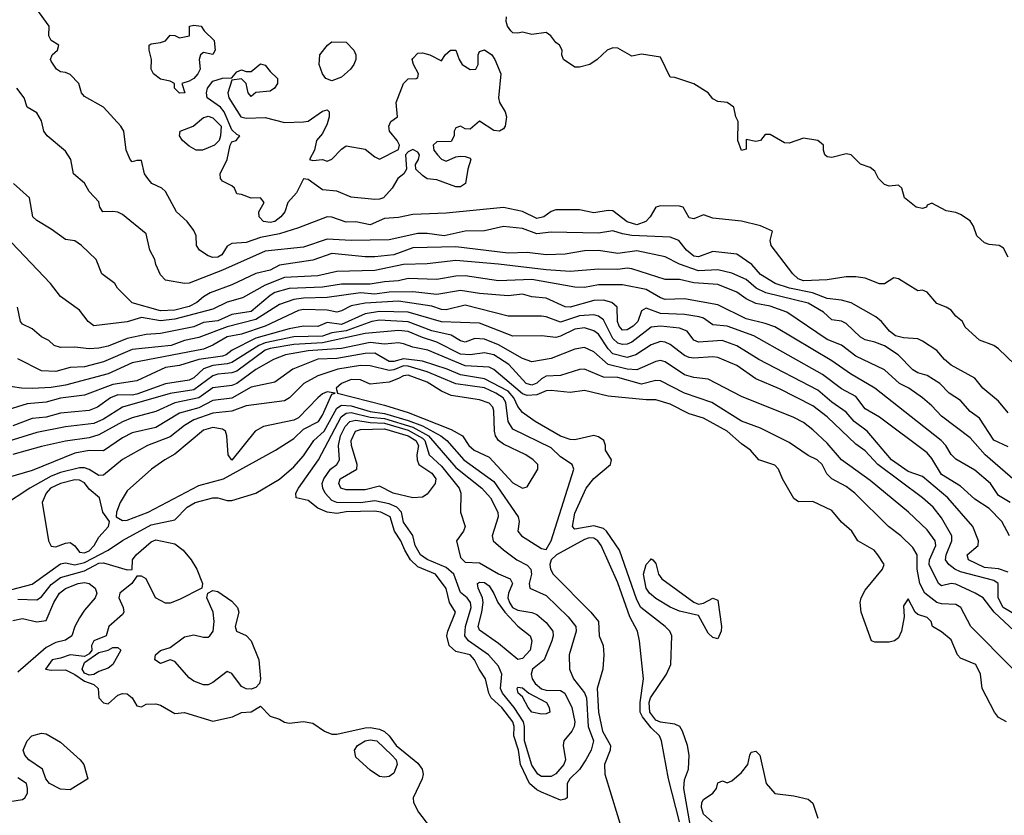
# Model space of a CAD drawing. Header units: metres. Extents: x -46681 to -43747, y -240911 to -237677.
# Tile 831 of 1056: x -45066 to -44963, y -238803 to -238720. Entities that reach past the tile are written whole.
import ezdxf

# ---------------------------------------------------------------- set-up
doc = ezdxf.new("R2010")
doc.units = ezdxf.units.M
doc.layers.add('CONTOUR_INDEX', color=1, linetype='Continuous')
doc.layers.add('CONTOUR_INTER', color=3, linetype='Continuous')

msp = doc.modelspace()

# ---------------------------------------------------------------- linework, layer by layer
at = {"layer": 'CONTOUR_INDEX'}
for points, elevation in [([(-44961.4, -238756.02), (-44963.1, -238754.4), (-44963.6, -238754.02), (-44965.1, -238753.46), (-44966.6, -238752.1), (-44966.88, -238751.52), (-44967.6, -238750.96), (-44968.1, -238750.34), (-44968.6, -238750.01), (-44969.6, -238749.64), (-44970.6, -238748.45), (-44971.1, -238748.24), (-44971.6, -238748.28), (-44973.6, -238747.04), (-44974.1, -238746.94), (-44975.1, -238747.56), (-44975.6, -238747.56), (-44977.1, -238746.98), (-44978.1, -238746.84), (-44979.1, -238746.83), (-44981.1, -238747.13), (-44983.6, -238747.24), (-44984.14, -238747.02), (-44984.7, -238746.52), (-44987, -238743.52), (-44987.09, -238743.02), (-44986.86, -238742.02), (-44988.1, -238741.48), (-44990.1, -238740.97), (-44993.1, -238740.65), (-44994.1, -238740.3), (-44995.1, -238740.75), (-44995.6, -238740.64), (-44996.23, -238739.52), (-44996.6, -238739.4), (-44998.6, -238739.39), (-44999.1, -238739.5), (-44999.68, -238740.52), (-45000.14, -238741.02), (-45001.1, -238741.35), (-45002.1, -238741.05), (-45003.6, -238739.9), (-45004.1, -238739.86), (-45005.6, -238740.09), (-45007.1, -238739.78), (-45009.6, -238739.8), (-45010.1, -238739.97), (-45010.85, -238740.52), (-45011.6, -238740.71), (-45013.1, -238739.97), (-45015.1, -238739.54), (-45021.1, -238740.13), (-45024.6, -238740.28), (-45026.1, -238740.59), (-45027.6, -238740.69), (-45029.1, -238741.35), (-45030.6, -238741.05), (-45031.6, -238741.08), (-45033.1, -238740.56), (-45033.6, -238740.52), (-45036.6, -238741.69), (-45038.6, -238742.32), (-45040.6, -238742.69), (-45042.1, -238743.23), (-45043.6, -238743.32), (-45044.1, -238743.62), (-45044.68, -238744.52), (-45045.1, -238744.76), (-45045.6, -238744.79), (-45046.1, -238744.62), (-45047.01, -238744.02), (-45047.32, -238743.52), (-45047.38, -238742.52), (-45047.6, -238741.95), (-45048.31, -238741.02), (-45049.43, -238740.02), (-45050.6, -238737.86), (-45050.96, -238737.52), (-45052.02, -238737.02), (-45052.44, -238736.52), (-45052.78, -238736.02), (-45053.1, -238734.63), (-45053.6, -238734.6), (-45054.1, -238734.75), (-45054.3, -238734.52), (-45054.73, -238733.52), (-45054.97, -238731.52), (-45055.29, -238731.02), (-45057.08, -238729.02), (-45059.1, -238727.88), (-45059.41, -238727.52), (-45059.68, -238726.52), (-45060.6, -238725.6), (-45061.1, -238725.36), (-45061.6, -238725.31), (-45062.04, -238725.02), (-45062.6, -238724.17), (-45062.66, -238724.02), (-45062.5, -238723.52), (-45061.91, -238723.02), (-45061.78, -238722.52), (-45062.6, -238722.02), (-45062.83, -238721.52), (-45062.79, -238720.52), (-45064.1, -238718.74)], 70), ([(-44961.96, -238774.02), (-44962.77, -238772.52), (-44964.1, -238771.16), (-44965.6, -238770.15), (-44967.1, -238768.79), (-44969.1, -238767.59), (-44970.1, -238765.89), (-44970.6, -238765.29), (-44975.6, -238761.55), (-44977.1, -238760.68), (-44978.1, -238759.4), (-44979.6, -238758.57), (-44981.6, -238757.09), (-44988.81, -238753.02), (-44991.6, -238751.99), (-44993.1, -238751.87), (-44994.1, -238751.17), (-44994.55, -238751.02), (-44996.1, -238750.78), (-44998.6, -238750.67), (-45000.1, -238750.1), (-45000.6, -238750.4), (-45000.98, -238751.52), (-45001.46, -238752.02), (-45002.1, -238752.4), (-45002.6, -238752.43), (-45002.96, -238752.02), (-45003.13, -238751.52), (-45003.17, -238750.02), (-45003.73, -238749.52), (-45004.6, -238749.27), (-45005.6, -238749.31), (-45008.1, -238750.01), (-45008.6, -238749.98), (-45010.6, -238749.07), (-45012.1, -238748.93), (-45013.1, -238748.65), (-45014.6, -238748.83), (-45017.6, -238748.58), (-45019.6, -238748.25), (-45022.1, -238748.67), (-45024.6, -238748.39), (-45027.1, -238748.42), (-45028.6, -238748.63), (-45030.1, -238748.52), (-45033.6, -238749.01), (-45036.1, -238749.06), (-45037.1, -238749.22), (-45038.6, -238749.74), (-45041.1, -238751.29), (-45044.1, -238752.08), (-45047.1, -238753.2), (-45048.6, -238753.51), (-45049.98, -238754.02), (-45054.1, -238754.46), (-45057.1, -238755.74), (-45059.1, -238756.27), (-45060.6, -238756.35), (-45062.1, -238756.76), (-45063.6, -238756.68), (-45066.1, -238755.43)], 65), ([(-44962.27, -238793.52), (-44963.1, -238793.07), (-44963.53, -238792.52), (-44964.83, -238790.02), (-44965.01, -238788.52), (-44965.51, -238787.52), (-44967.1, -238786.84), (-44967.42, -238786.52), (-44968.1, -238784.92), (-44969.1, -238784.09), (-44970.05, -238783.52), (-44970.2, -238783.02), (-44970.6, -238782.57), (-44971.6, -238782.26), (-44971.85, -238782.02), (-44972.6, -238780.62), (-44973.1, -238781.35), (-44973.01, -238782.52), (-44973.3, -238784.02), (-44973.6, -238784.71), (-44974.03, -238785.02), (-44974.6, -238785.17), (-44976.1, -238785.18), (-44976.44, -238785.02), (-44977.54, -238782.02), (-44977.64, -238781.02), (-44977.55, -238780.52), (-44977.1, -238779.7), (-44975.29, -238777.52), (-44975.13, -238777.02), (-44975.8, -238776.02), (-44976.16, -238775.52), (-44977.89, -238774.52), (-44978.51, -238773.52), (-44979.6, -238772.57), (-44980.6, -238771.34), (-44982.6, -238770.4), (-44984.1, -238770.45), (-44984.6, -238770.11), (-44985.78, -238768.02), (-44986.2, -238767.02), (-44986.6, -238766.6), (-44988.29, -238766.02), (-44989.15, -238765.02), (-44990.1, -238764.37), (-44991.6, -238763.01), (-44994.1, -238761.65), (-44995.6, -238761.2), (-44997.6, -238760.2), (-44999.1, -238759.73), (-45000.1, -238759.74), (-45004.1, -238759.36), (-45006.6, -238758.76), (-45008.1, -238758.96), (-45010.1, -238758.74), (-45010.6, -238758.8), (-45011.6, -238759.2), (-45012.6, -238759.29), (-45013.1, -238759.09), (-45016.1, -238756.54), (-45016.6, -238756.29), (-45019.1, -238756.18), (-45023.02, -238754.52), (-45024.6, -238754.22), (-45025.6, -238753.85), (-45026.1, -238753.76), (-45027.6, -238753.88), (-45029.1, -238753.73), (-45032.1, -238754.34), (-45035.6, -238754.58), (-45037.97, -238755.02), (-45039.24, -238755.52), (-45041.1, -238756.56), (-45043.1, -238758.02), (-45043.6, -238758.22), (-45045.6, -238758.49), (-45047.1, -238759.53), (-45049.6, -238760.05), (-45051.6, -238760.95), (-45054.1, -238761.62), (-45055.1, -238762.04), (-45057.6, -238763.41), (-45058.6, -238763.71), (-45061.1, -238764.07), (-45063.6, -238764.63), (-45066.6, -238765.49)], 60), ([(-45031.21, -238762.02), (-45030.6, -238761.87), (-45029.1, -238762.12), (-45027.6, -238762.19), (-45025.1, -238762.91), (-45023.6, -238763.75), (-45023.34, -238764.02), (-45022.88, -238765.52), (-45021.6, -238766.69), (-45019.75, -238769.02), (-45019.58, -238769.52), (-45019.6, -238771.52), (-45019.13, -238773.02), (-45019.28, -238773.52), (-45020.04, -238774.52), (-45019.6, -238776.27), (-45019.1, -238776.79), (-45017.6, -238776.84), (-45015.6, -238778.01), (-45014.39, -238778.52), (-45014.15, -238779.02), (-45014.58, -238780.02), (-45014.62, -238780.52), (-45014.47, -238781.02), (-45014.13, -238781.52), (-45013.6, -238781.8), (-45012.1, -238782.05), (-45011.6, -238782.26), (-45010.6, -238783.12), (-45009.92, -238784.02), (-45009.88, -238784.52), (-45010.01, -238785.02), (-45010.83, -238787.02), (-45012.03, -238788.02), (-45012.2, -238788.52), (-45012.08, -238789.02), (-45011.76, -238789.52), (-45011.1, -238790.06), (-45010.6, -238790.22), (-45009.1, -238790.23), (-45008.65, -238790.52), (-45007.91, -238792.02), (-45007.61, -238793.52), (-45007.67, -238794.02), (-45007.91, -238794.52), (-45008.74, -238795.52), (-45008.83, -238796.02), (-45008.59, -238797.52), (-45008.75, -238798.02), (-45009.6, -238798.99), (-45010.1, -238799.29), (-45011.1, -238799.26), (-45011.49, -238799.02), (-45012.1, -238798.08), (-45012.89, -238795.52), (-45012.88, -238794.02), (-45013, -238793.52), (-45013.98, -238792.02), (-45015.21, -238790.52), (-45015.4, -238790.02), (-45015.26, -238788.52), (-45015.6, -238787.69), (-45016.65, -238786.52), (-45018.77, -238785.02), (-45019.16, -238784.52), (-45019.08, -238783.52), (-45018.5, -238781.52), (-45018.56, -238781.02), (-45018.9, -238780.52), (-45019.6, -238779.97), (-45020.3, -238778.02), (-45021.1, -238777.32), (-45023.1, -238776.5), (-45023.79, -238776.02), (-45024.35, -238775.02), (-45024.6, -238773.97), (-45025.6, -238772.58), (-45025.81, -238771.52), (-45026.28, -238771.02), (-45027.1, -238770.66), (-45028.6, -238770.35), (-45030.1, -238770.56), (-45032.6, -238770.53), (-45033.1, -238770.3), (-45033.8, -238769.52), (-45034.07, -238769.02), (-45034.14, -238768.52), (-45033.97, -238768.02), (-45033.27, -238767.02), (-45032.59, -238766.52), (-45032.31, -238766.02), (-45032.4, -238764.52), (-45032.21, -238763.52), (-45031.7, -238762.52), (-45031.21, -238762.02)], 60), ([(-44999.67, -238776.52), (-44999.6, -238776.42), (-44999.42, -238776.52), (-44999.1, -238776.93), (-44998.81, -238778.02), (-44998.45, -238778.52), (-44995.1, -238780.96), (-44994.6, -238781.19), (-44994.1, -238781.07), (-44993.1, -238780.55), (-44992.6, -238780.75), (-44992.21, -238783.52), (-44992.25, -238784.02), (-44992.6, -238784.83), (-44993.1, -238784.68), (-44993.6, -238784.23), (-44994.6, -238782.36), (-44996.6, -238781.91), (-44997.6, -238781.51), (-44999.1, -238780.58), (-44999.75, -238780.02), (-45000.1, -238779.5), (-45000.38, -238778.02), (-45000.11, -238777.02), (-44999.67, -238776.52)], 60), ([(-45066.6, -238782.91), (-45065.6, -238782.69), (-45064.1, -238783.05), (-45063.1, -238782.9), (-45062.3, -238781.02), (-45061.73, -238780.02), (-45061.1, -238779.54), (-45059.76, -238779.02)], 60), ([(-45059.76, -238779.02), (-45059.1, -238778.91), (-45058.6, -238779.03), (-45057.98, -238779.52), (-45057.79, -238780.02), (-45057.98, -238780.52), (-45059.1, -238781.83), (-45059.6, -238782.61), (-45060.09, -238783.52), (-45060.42, -238784.52), (-45061.1, -238784.97), (-45062.1, -238785.21), (-45063.1, -238785.75), (-45066.1, -238788.33)], 60), ([(-45064.62, -238795.02), (-45063.6, -238794.72), (-45063.1, -238794.81), (-45061.6, -238795.67), (-45059.55, -238797.52), (-45059.17, -238798.02), (-45058.74, -238799.52), (-45060.6, -238800.66), (-45061.6, -238800.6), (-45062.77, -238800.02), (-45063.16, -238799.52), (-45063.51, -238798.52), (-45064.93, -238797.52), (-45065.34, -238797.02), (-45065.54, -238796.52), (-45065.12, -238795.52), (-45064.62, -238795.02)], 60), ([(-45029.6, -238795.52), (-45029.1, -238795.41), (-45028.38, -238795.52), (-45026.8, -238797.02), (-45026.37, -238797.52), (-45026.27, -238798.02), (-45026.6, -238798.91), (-45027.1, -238799.26), (-45027.6, -238799.34), (-45028.1, -238799.26), (-45029.1, -238798.62), (-45030.6, -238797.25), (-45030.74, -238796.52), (-45030.42, -238796.02), (-45029.6, -238795.52)], 60), ([(-44993.19, -238804.02), (-44994.1, -238803.24), (-44994.3, -238802.52), (-44994.27, -238802.02), (-44994.1, -238801.68), (-44993.12, -238801.02), (-44992.73, -238800.52), (-44992.6, -238799.93), (-44992.1, -238799.72), (-44991.6, -238799.95), (-44991.1, -238799.72), (-44990.1, -238798.87), (-44989.44, -238798.02), (-44989.22, -238797.02)], 60), ([(-44989.22, -238797.02), (-44989.1, -238796.72), (-44988.6, -238796.62), (-44988.19, -238797.02), (-44987.52, -238800.02), (-44986.6, -238801.06), (-44984.6, -238801.31), (-44983.1, -238801.65), (-44982.6, -238802.07), (-44982.1, -238803.66)], 60)]:
    msp.add_lwpolyline(points, dxfattribs=dict(at, elevation=elevation))
at = {"layer": 'CONTOUR_INTER'}
for points, elevation in [([(-44962.1, -238744.75), (-44962.6, -238743.8), (-44963.03, -238743.52), (-44964.1, -238743.44), (-44964.6, -238743.27), (-44965.4, -238742.52), (-44965.75, -238741.52), (-44966.1, -238740.93), (-44967.1, -238740.29), (-44967.6, -238740.07), (-44968.6, -238739.89), (-44970.1, -238739.08), (-44970.6, -238739.3), (-44970.66, -238739.52), (-44971.1, -238739.65), (-44971.76, -238739.52), (-44972.97, -238738.52), (-44973.25, -238737.52), (-44973.6, -238737.21), (-44974.6, -238737.3), (-44975.1, -238737.13), (-44975.7, -238736.52), (-44976.1, -238735.72), (-44976.6, -238735.34), (-44977.6, -238734.99), (-44978.6, -238734.03), (-44979.1, -238733.9), (-44980.6, -238734.3), (-44981.1, -238734.24), (-44981.35, -238734.02), (-44981.5, -238733.52), (-44981.49, -238733.02), (-44982.1, -238732.53), (-44983.6, -238732.28), (-44985.1, -238732.8), (-44985.6, -238732.76), (-44987.1, -238731.88), (-44987.6, -238731.88), (-44988.1, -238732.5), (-44988.6, -238732.63), (-44989.6, -238732.42), (-44989.6, -238733.41), (-44990.1, -238733.56), (-44990.48, -238732.52), (-44990.44, -238730.52), (-44990.71, -238730.02), (-44990.92, -238729.02), (-44991.6, -238728.53), (-44992.6, -238728.43), (-44993.1, -238728.14), (-44993.59, -238727.52), (-44995.1, -238726.56), (-44997.1, -238725.9), (-44997.6, -238725.86), (-44998.6, -238723.76), (-45000.6, -238723.45), (-45001.6, -238723.67), (-45003.1, -238722.82), (-45003.6, -238722.78), (-45004.2, -238723.02), (-45005.26, -238724.02), (-45006.03, -238724.52), (-45007.1, -238724.83), (-45007.6, -238724.82), (-45008.8, -238724.02), (-45008.97, -238723.52), (-45008.94, -238723.02), (-45009.22, -238722.52), (-45009.6, -238722.24), (-45010.13, -238721.52), (-45010.6, -238721.19), (-45012.1, -238721.39), (-45013.1, -238721.13), (-45013.6, -238721.25), (-45014.1, -238721.2), (-45014.31, -238721.02), (-45014.67, -238720.52), (-45014.81, -238720.02), (-45014.76, -238719.52)], 71), ([(-45048.06, -238720.52), (-45047.6, -238720.4), (-45046.83, -238720.52), (-45046.53, -238721.02), (-45045.47, -238722.02), (-45045.35, -238723.02), (-45045.6, -238723.48), (-45046.6, -238723.27), (-45046.92, -238723.52), (-45047.05, -238724.02), (-45046.96, -238725.02), (-45047.18, -238725.52), (-45047.6, -238725.99), (-45048.1, -238726.3), (-45048.87, -238726.52), (-45048.54, -238727.52), (-45049.1, -238727.56), (-45049.63, -238727.02), (-45049.65, -238726.52), (-45050.1, -238726.28), (-45051.1, -238726.09), (-45051.83, -238725.52), (-45052.1, -238725.02), (-45052.07, -238724.02), (-45052.31, -238723.02), (-45052.3, -238722.52), (-45052.1, -238722.36), (-45051.1, -238722.24), (-45050.6, -238722.04), (-45050.1, -238721.46), (-45049.6, -238721.48), (-45049.1, -238721.75), (-45048.05, -238721.52), (-45048.06, -238720.52)], 71), ([(-45033.56, -238722.52), (-45033.1, -238722.16), (-45031.6, -238722.21), (-45030.81, -238723.02), (-45030.58, -238723.52), (-45030.6, -238724.02), (-45030.79, -238724.52), (-45031.17, -238725.02), (-45032.1, -238725.85), (-45033.1, -238726.24), (-45033.74, -238726.02), (-45034.08, -238725.52), (-45034.43, -238724.52), (-45034.38, -238723.52), (-45033.56, -238722.52)], 71), ([(-45020.67, -238723.02), (-45020.1, -238723.03), (-45019.76, -238724.02), (-45019.43, -238724.52), (-45018.6, -238725.07), (-45018, -238725.02), (-45017.76, -238724.52), (-45017.75, -238723.52), (-45017.6, -238723.19), (-45017.1, -238722.99), (-45016.32, -238723.52), (-45015.99, -238724.02), (-45015.37, -238725.52), (-45015.63, -238728.02), (-45015.51, -238728.52), (-45014.92, -238729.52), (-45014.77, -238730.02), (-45014.9, -238731.02), (-45015.1, -238731.3), (-45015.51, -238731.52), (-45016.1, -238731.46), (-45017.6, -238730.49), (-45018.6, -238731.34), (-45019.1, -238731.29), (-45019.6, -238731.01), (-45020.1, -238731.18), (-45020.26, -238731.52), (-45020.27, -238732.02), (-45020.6, -238732.61), (-45022.1, -238732.67), (-45022.47, -238733.02), (-45022.4, -238733.52), (-45022.03, -238734.02), (-45021.6, -238734.47), (-45021.1, -238734.67), (-45020.1, -238734.23), (-45019.6, -238734.16), (-45019.1, -238734.18), (-45018.6, -238734.36), (-45018.52, -238734.52), (-45018.83, -238735.52), (-45019.09, -238737.02), (-45019.6, -238737.38), (-45020.1, -238737.38), (-45022.1, -238736.64), (-45023.1, -238736.54), (-45023.6, -238736.2), (-45024.3, -238735.52), (-45024.32, -238735.02), (-45024.01, -238734.52), (-45023.92, -238734.02), (-45024.1, -238733.73), (-45024.6, -238733.47), (-45025.1, -238733.69), (-45025.39, -238734.02), (-45025.28, -238735.52), (-45025.57, -238736.02), (-45026.18, -238736.52), (-45026.78, -238737.52), (-45027.69, -238738.52), (-45028.1, -238738.69), (-45028.6, -238738.7), (-45031.1, -238738.46), (-45032.6, -238737.82), (-45034.1, -238737.68), (-45035.6, -238736.6), (-45036.1, -238736.55), (-45036.81, -238738.02), (-45037.72, -238739.02), (-45038.05, -238740.02), (-45038.46, -238740.52), (-45039.1, -238741), (-45039.6, -238741.12), (-45040.28, -238741.02), (-45040.74, -238740.52), (-45040.79, -238740.02), (-45040.22, -238739.02), (-45040.6, -238738.53), (-45041.6, -238738.56), (-45042.6, -238738.17), (-45043.1, -238738.11), (-45043.34, -238737.52), (-45043.6, -238737.28), (-45044.6, -238736.78), (-45044.82, -238736.52), (-45044.84, -238736.02), (-45044.11, -238734.52), (-45043.8, -238733.02), (-45043.6, -238732.66), (-45043.17, -238732.52), (-45042.78, -238732.02), (-45043.1, -238731.89), (-45043.6, -238731.41), (-45044.41, -238729.52), (-45044.79, -238729.02), (-45046.19, -238728.02), (-45046.29, -238727.52), (-45046.16, -238727.02), (-45045.6, -238726.29), (-45044.6, -238725.96), (-45043.6, -238725.95), (-45043.1, -238725.29), (-45042.6, -238725.09), (-45042.1, -238725.28), (-45041.6, -238725.28), (-45040.6, -238724.48), (-45040.1, -238724.6), (-45039.6, -238725.28), (-45038.82, -238726.02), (-45038.82, -238726.52), (-45039.14, -238727.02), (-45039.6, -238727.33), (-45041.1, -238727.49), (-45041.6, -238727.88), (-45041.89, -238727.52), (-45042.11, -238726.52), (-45042.6, -238726.03), (-45043.6, -238726.19), (-45044.03, -238727.52), (-45043.94, -238728.02), (-45042.68, -238730.02), (-45042.1, -238730.16), (-45040.1, -238730.09), (-45038.1, -238730.63), (-45036.1, -238730.55), (-45035.6, -238730.5), (-45034.1, -238729.44), (-45033.6, -238729.28), (-45033.4, -238729.52), (-45033.39, -238730.02), (-45033.6, -238730.77), (-45034.1, -238731.78), (-45034.72, -238732.52), (-45034.93, -238733.52), (-45035.45, -238734.52), (-45035.1, -238734.62), (-45034.1, -238734.52), (-45033.6, -238734.68), (-45033.1, -238734.49), (-45032.1, -238733.41), (-45031.6, -238733.09), (-45029.6, -238733.42), (-45028.6, -238734.23), (-45028.1, -238734.49), (-45026.1, -238733.46), (-45026.02, -238733.02), (-45026.26, -238732.52), (-45027.06, -238731.52), (-45027.13, -238731.02), (-45026.93, -238730.52), (-45026.22, -238730.02), (-45026.36, -238728.52), (-45025.6, -238726.52), (-45025.1, -238726.04), (-45024.27, -238726.02), (-45024.1, -238725.91), (-45024.02, -238725.52), (-45024.53, -238724.52), (-45024.67, -238724.02), (-45024.6, -238723.9), (-45024.1, -238723.36), (-45023.6, -238723.3), (-45022.83, -238723.52), (-45021.6, -238724.16), (-45021.2, -238723.52), (-45020.67, -238723.02)], 71), ([(-44962.1, -238761.09), (-44963.1, -238759.88), (-44964.77, -238758.52), (-44965.6, -238757.45), (-44968.1, -238756.11), (-44968.78, -238755.52), (-44969.6, -238754.56), (-44971.1, -238753.58), (-44971.6, -238753.33), (-44973.1, -238753.24), (-44973.92, -238753.02), (-44974.57, -238752.52), (-44975.41, -238751.52), (-44976.01, -238751.02), (-44978.6, -238749.57), (-44979.6, -238749.27), (-44981.1, -238749.09), (-44982.66, -238748.52), (-44985.07, -238748.02), (-44986.56, -238747.52), (-44988.1, -238746.59), (-44989, -238745.52), (-44990.6, -238744.44), (-44993.1, -238744.16), (-44994.6, -238744.74), (-44995.1, -238744.64), (-44995.88, -238744.02), (-44996.68, -238743.02), (-44997.6, -238742.65), (-45001.6, -238742.48), (-45002.6, -238742.31), (-45003.6, -238741.98), (-45005.1, -238742.23), (-45010.1, -238742.13), (-45011.6, -238742.3), (-45013.1, -238741.76), (-45015.1, -238741.55), (-45017.1, -238741.98), (-45019.1, -238742.04), (-45021.32, -238742.52), (-45023.1, -238742.29), (-45024.1, -238742.28), (-45027.1, -238742.94), (-45031.1, -238743.01), (-45033.6, -238742.86), (-45036.1, -238743.71), (-45040.1, -238744.13), (-45044.6, -238746.14), (-45048.1, -238747.49), (-45048.6, -238747.51), (-45050.6, -238747.17), (-45051.1, -238746.63), (-45051.6, -238745.54), (-45051.7, -238745.02), (-45052.22, -238744.02), (-45052.6, -238742.32), (-45055.1, -238740.28), (-45055.6, -238740.03), (-45056.1, -238739.96), (-45057.16, -238740.02), (-45057.47, -238739.52), (-45057.6, -238738.95), (-45058.6, -238737.87), (-45059.1, -238736.98), (-45060.25, -238736.02), (-45060.52, -238734.52), (-45061.1, -238733.63), (-45063.02, -238732.02), (-45063.35, -238731.52), (-45063.6, -238730.46), (-45064.1, -238729.6), (-45065.1, -238729.02), (-45065.44, -238728.02), (-45066.18, -238727.02)], 69), ([(-45046.32, -238730.02), (-45046.1, -238729.97), (-45045.6, -238730.14), (-45044.74, -238731.02), (-45044.8, -238732.02), (-45044.94, -238732.52), (-45045.45, -238733.02), (-45046.1, -238733.3), (-45046.71, -238733.52), (-45047.35, -238733.52), (-45048.1, -238733.11), (-45048.8, -238732.52), (-45049.11, -238732.02), (-45049.05, -238731.52), (-45047.68, -238731.02), (-45046.6, -238730.09), (-45046.32, -238730.02)], 71), ([(-44962.1, -238764.68), (-44963.6, -238763.98), (-44965.1, -238761.65), (-44966.1, -238760.97), (-44967.1, -238759.81), (-44968.31, -238759.02), (-44969.29, -238758.02), (-44970.6, -238757.17), (-44971.6, -238756.91), (-44972.1, -238756.6), (-44973.66, -238755.02), (-44975.1, -238754.08), (-44976.1, -238753.67), (-44977.1, -238753.43), (-44977.6, -238753.16), (-44979.1, -238751.72), (-44979.6, -238751.47), (-44980.6, -238751.35), (-44981.49, -238750.52), (-44983.1, -238749.6), (-44987.55, -238748.52), (-44988.56, -238748.02), (-44989.6, -238747.09), (-44991.1, -238746.45), (-44992.6, -238746.1), (-44994.6, -238746.18), (-44996.6, -238745.48), (-44998.1, -238744.72), (-45001.1, -238744.11), (-45003.1, -238744.38), (-45005.1, -238744.07), (-45006.6, -238744.08), (-45008.6, -238744.45), (-45010.6, -238744.51), (-45012.6, -238744.27), (-45014.6, -238744.34), (-45020.1, -238743.68), (-45024.6, -238743.79), (-45026.6, -238744.5), (-45028.6, -238744.73), (-45029.6, -238744.72), (-45033.1, -238744.36), (-45035.1, -238745.09), (-45038.6, -238745.61), (-45039.6, -238746.14), (-45041.1, -238746.47), (-45043.6, -238747.66), (-45045.88, -238748.52), (-45046.6, -238748.93), (-45047.28, -238749.52), (-45048.1, -238749.93), (-45049.6, -238750.31), (-45051.1, -238750.41), (-45054.1, -238749.54), (-45055.61, -238748.02), (-45055.92, -238747.52), (-45057.28, -238746.52), (-45057.86, -238745.02), (-45059.41, -238743.52), (-45060.1, -238743.06), (-45061.1, -238742.9), (-45062.6, -238741.81), (-45064.1, -238740.92), (-45064.53, -238740.52), (-45064.88, -238738.52), (-45066.54, -238737.02)], 68), ([(-44958.75, -238770.52), (-44964.51, -238765.52), (-44966.1, -238763.74), (-44969.1, -238761.45), (-44970.1, -238760.35), (-44971.1, -238759.52), (-44972.54, -238758.52), (-44973.5, -238758.02), (-44975.1, -238756.57), (-44978.1, -238755.15), (-44979.6, -238754), (-44981.1, -238753.41), (-44985.33, -238750.52), (-44987.1, -238749.92), (-44988.6, -238749.62), (-44989.6, -238749.13), (-44990.6, -238748.45), (-44992.6, -238747.64), (-44995.1, -238747.47), (-44996.6, -238747.12), (-44998.1, -238747.11), (-45001.6, -238745.99), (-45002.1, -238745.93), (-45003.1, -238746.04), (-45005.1, -238746.01), (-45008.1, -238746.26), (-45010.6, -238746.1), (-45015.6, -238745.48), (-45020.1, -238745.1), (-45023.1, -238745.47), (-45025.6, -238745.53), (-45028.6, -238746.17), (-45032.6, -238746.26), (-45034.6, -238746.72), (-45038.1, -238746.91), (-45040.1, -238747.69), (-45042.5, -238749.02), (-45044.1, -238749.48), (-45045.6, -238750.23), (-45049.6, -238751.28), (-45051.1, -238751.43), (-45053.1, -238751.1), (-45054.6, -238751.54), (-45058.1, -238751.98), (-45058.7, -238751.52), (-45059.6, -238750.32), (-45061.6, -238748.9), (-45062.65, -238747.52), (-45067.43, -238742.52)], 67), ([(-44961.9, -238770.52), (-44963.1, -238769.78), (-44963.97, -238768.52), (-44965.6, -238767.11), (-44967.6, -238765.95), (-44968.1, -238765.48), (-44968.64, -238764.52), (-44969.13, -238764.02), (-44976.09, -238758.52), (-44978.64, -238757.02), (-44980.6, -238755.65), (-44986.6, -238752.09), (-44987.6, -238751.72), (-44989.6, -238751.24), (-44992.6, -238749.75), (-44996.1, -238749.12), (-44998.1, -238749.21), (-44998.6, -238749.03), (-45000.1, -238748.14), (-45002.6, -238747.67), (-45005.1, -238747.65), (-45006.6, -238747.95), (-45007.6, -238747.92), (-45012.1, -238747.1), (-45015.6, -238747.23), (-45019.1, -238746.71), (-45020.1, -238746.76), (-45022.1, -238747.12), (-45025.1, -238747.01), (-45026.1, -238747.26), (-45027.6, -238747.34), (-45029.1, -238747.6), (-45032.1, -238747.6), (-45034.1, -238747.91), (-45037.6, -238748.06), (-45039.1, -238748.48), (-45039.6, -238748.77), (-45041.6, -238750.45), (-45043.6, -238750.78), (-45045.1, -238751.43), (-45046.6, -238751.63), (-45047.6, -238752.06), (-45051.1, -238752.77), (-45052.6, -238752.89), (-45054.6, -238753.3), (-45056.6, -238754.09), (-45057.6, -238754.31), (-45058.6, -238754.38), (-45060.1, -238754.21), (-45061.6, -238754.23), (-45062.26, -238754.02), (-45062.82, -238753.52), (-45063.6, -238753.14), (-45064.6, -238752.27), (-45065.6, -238751.8), (-45065.81, -238751.52), (-45066.11, -238750.02)], 66), ([(-44962.1, -238777.82), (-44963.1, -238777.47), (-44964.6, -238777.32), (-44966.27, -238776.52), (-44966.39, -238776.02), (-44965.25, -238775.02), (-44965.22, -238774.52), (-44965.8, -238773.02), (-44968.42, -238770.02), (-44971.1, -238767.78), (-44972.6, -238767.25), (-44974.36, -238766.02), (-44976.9, -238763.02), (-44978.28, -238762.02), (-44979.1, -238761.02), (-44980.6, -238759.98), (-44982.1, -238758.72), (-44988.27, -238755.52), (-44990.6, -238754.07), (-44992.14, -238753.52), (-44994.6, -238753.7), (-44995.1, -238753.46), (-44995.81, -238752.52), (-44996.6, -238752.2), (-44998.6, -238751.99), (-44999.6, -238752.1), (-45001.6, -238753.68), (-45002.1, -238753.91), (-45002.6, -238753.94), (-45003.1, -238753.79), (-45003.6, -238753.3), (-45004.6, -238751.34), (-45005.1, -238750.94), (-45005.6, -238750.8), (-45007.1, -238750.92), (-45009.1, -238751.6), (-45010.6, -238751.03), (-45011.1, -238750.97), (-45014.6, -238750.95), (-45019.1, -238749.8), (-45021.1, -238750.28), (-45021.6, -238750.24), (-45022.6, -238749.89), (-45026.1, -238749.39), (-45029.6, -238749.6), (-45031.1, -238749.88), (-45032.1, -238750.41), (-45032.6, -238750.55), (-45033.6, -238750.31), (-45036.1, -238750.25), (-45036.6, -238750.37), (-45040.1, -238752.02), (-45042.6, -238752.86), (-45044.1, -238753.14), (-45045.6, -238754.01), (-45046.6, -238754.41), (-45054.1, -238755.86), (-45056.6, -238756.99), (-45061.1, -238758.2), (-45062.6, -238758.45), (-45064.6, -238758.55), (-45065.7, -238758.52), (-45067.6, -238758.24)], 64), ([(-44960.15, -238783.02), (-44962.64, -238781.52), (-44963.16, -238780.52), (-44963.15, -238779.02), (-44963.6, -238778.71), (-44967.1, -238777.78), (-44967.7, -238777.52), (-44968.34, -238777.02), (-44968.69, -238776.52), (-44968.62, -238776.02), (-44968.03, -238774.52), (-44968.01, -238774.02), (-44969.1, -238772.12), (-44969.96, -238771.02), (-44971.1, -238770.03), (-44975.78, -238766.52), (-44977.1, -238765.1), (-44978.1, -238764.4), (-44981.09, -238761.52), (-44982.6, -238760.37), (-44986.1, -238758.57), (-44988.6, -238757.52), (-44990.6, -238756.14), (-44992.6, -238755.3), (-44993.1, -238755.21), (-44995.1, -238755.37), (-44995.6, -238755.3), (-44996.1, -238755.08), (-44997.6, -238753.94), (-44998.1, -238753.69), (-44998.6, -238753.61), (-44999.6, -238753.97), (-45001.18, -238755.02), (-45002.1, -238755.28), (-45003.6, -238754.9), (-45004.1, -238754.38), (-45005.1, -238752.86), (-45005.6, -238752.49), (-45006.6, -238752.18), (-45007.6, -238752.33), (-45009.1, -238753.06), (-45009.6, -238753.18), (-45011.1, -238753.03), (-45014.1, -238753.04), (-45017.6, -238751.68), (-45021.6, -238751.56), (-45025.1, -238750.55), (-45028.1, -238750.48), (-45029.6, -238750.7), (-45032.1, -238751.84), (-45033.6, -238751.61), (-45034.6, -238752.04), (-45036.1, -238752), (-45037.6, -238752.27), (-45041.1, -238753.27), (-45043.59, -238754.52), (-45044.21, -238755.02), (-45044.6, -238755.16), (-45047.1, -238755.5), (-45049.1, -238756.14), (-45050.6, -238756.35), (-45053.6, -238757.73), (-45056.1, -238758.14), (-45059.1, -238759.23), (-45061.6, -238759.57), (-45063.1, -238759.98), (-45065.1, -238760.14), (-45067.6, -238760.94)], 63), ([(-44961.45, -238784.02), (-44963.58, -238782.02), (-44964.74, -238780.52), (-44965.55, -238780.02), (-44967.6, -238779.09), (-44968.1, -238779.01), (-44969.1, -238779.25), (-44969.42, -238779.02), (-44970.38, -238777.02), (-44970.35, -238776.52), (-44969.7, -238775.02), (-44969.77, -238774.52), (-44970.6, -238773.39), (-44972.58, -238771.52), (-44976.6, -238768.2), (-44979.6, -238766.02), (-44981.1, -238764.28), (-44982.6, -238762.87), (-44983.6, -238762.12), (-44984.6, -238761.6), (-44990.1, -238759.39), (-44993.6, -238757.56), (-44995.1, -238757.4), (-44996.1, -238757.1), (-44998.1, -238755.76), (-44998.6, -238755.62), (-44999.1, -238755.71), (-45001.1, -238756.57), (-45002.1, -238756.53), (-45004.1, -238756.03), (-45005.6, -238754.69), (-45006.6, -238754.26), (-45007.6, -238754.42), (-45010.1, -238755.39), (-45012.1, -238755.75), (-45013.1, -238755.39), (-45015.6, -238753.96), (-45017.1, -238753.38), (-45018.1, -238753.31), (-45019.1, -238753.67), (-45019.6, -238753.55), (-45020.6, -238752.96), (-45022.6, -238752.5), (-45025.1, -238751.56), (-45028.1, -238751.38), (-45028.93, -238751.52), (-45031.6, -238752.49), (-45033.1, -238752.69), (-45034.1, -238753.05), (-45037.1, -238753.14), (-45040.1, -238753.75), (-45040.77, -238754.02), (-45043.6, -238755.81), (-45044.1, -238755.97), (-45045.6, -238756.12), (-45046.6, -238756.49), (-45047.6, -238757.43), (-45048.1, -238757.68), (-45050.6, -238758.07), (-45053.6, -238759.15), (-45054.1, -238759.24), (-45055.6, -238759.2), (-45056.35, -238759.52), (-45057.73, -238760.52), (-45058.6, -238760.87), (-45061.6, -238761.12), (-45063.1, -238761.57), (-45064.6, -238761.7), (-45066.6, -238762.48)], 62), ([(-44961.6, -238787.97), (-44966.01, -238783.52), (-44967.07, -238781.52), (-44967.6, -238781.21), (-44969.1, -238781.15), (-44969.6, -238781), (-44970.85, -238780.02), (-44971.36, -238779.02), (-44971.67, -238777.52), (-44971.65, -238776.02), (-44972.1, -238775.25), (-44973.36, -238774.02), (-44974.65, -238773.02), (-44978.2, -238769.52), (-44979.1, -238768.85), (-44980.62, -238768.02), (-44981.13, -238767.52), (-44981.62, -238766.52), (-44982.14, -238766.02), (-44983.1, -238765.57), (-44985.1, -238764.23), (-44988.1, -238762.72), (-44990.1, -238761.96), (-44993.2, -238760.02), (-44996.1, -238759.02), (-44998.6, -238757.73), (-44999.1, -238757.7), (-45000.6, -238758.09), (-45003.1, -238757.39), (-45004.6, -238757.34), (-45006.6, -238756.51), (-45007.1, -238756.54), (-45009.1, -238757.19), (-45010.6, -238757.25), (-45011.1, -238757.52), (-45011.6, -238758), (-45012.1, -238758.2), (-45012.71, -238758.02), (-45014.52, -238756.02), (-45016.1, -238755.02), (-45017.1, -238754.81), (-45018.6, -238755.03), (-45019.6, -238754.93), (-45022.1, -238753.67), (-45023.6, -238753.21), (-45025.1, -238752.57), (-45026.1, -238752.45), (-45029.6, -238752.76), (-45034.1, -238753.77), (-45037.1, -238753.92), (-45039.6, -238754.35), (-45040.1, -238754.53), (-45043.1, -238756.72), (-45043.6, -238756.91), (-45045.1, -238757.04), (-45045.6, -238757.21), (-45047.6, -238758.69), (-45050.1, -238759.07), (-45055.1, -238760.51), (-45057.1, -238761.75), (-45058.1, -238762.22), (-45061.1, -238762.58), (-45064.1, -238763.16), (-45068.55, -238764.52)], 61), ([(-44995.47, -238804.52), (-44996.17, -238800.52), (-44996.1, -238799.63), (-44995.65, -238798.52), (-44995.6, -238797.02), (-44995.78, -238796.02), (-44996.29, -238794.52), (-44996.59, -238794.02), (-44997.1, -238793.78), (-44998.6, -238793.57), (-44999.1, -238793.35), (-44999.73, -238792.52), (-44999.81, -238791.52), (-44999.65, -238791.02), (-44997.97, -238788.52), (-44997.53, -238787.52), (-44997.41, -238784.52), (-44997.64, -238784.02), (-44998.13, -238783.52), (-45000.68, -238781.52), (-45001.1, -238780.74), (-45002.92, -238775.52), (-45004.27, -238773.52), (-45004.6, -238773.25), (-45005.6, -238772.96), (-45007.6, -238773.32), (-45007.83, -238773.02), (-45007.6, -238771.64), (-45006.4, -238769.02), (-45005.6, -238768), (-45003.85, -238766.52), (-45003.75, -238766.02), (-45004.39, -238765.02), (-45004.37, -238764.52), (-45004.55, -238764.02), (-45005.1, -238763.62), (-45005.6, -238763.48), (-45007.6, -238763.92), (-45008.1, -238763.9), (-45009.1, -238763.54), (-45011.75, -238762.02), (-45013.1, -238761.08), (-45013.6, -238760.45), (-45013.99, -238759.52), (-45014.6, -238758.82), (-45017.1, -238757.53), (-45019.6, -238757.12), (-45020.99, -238756.52), (-45023.6, -238755.67), (-45025.6, -238755.42), (-45026.6, -238755.73), (-45027.1, -238755.71), (-45028.6, -238754.85), (-45029.6, -238754.87), (-45032.6, -238755.39), (-45034.6, -238755.47), (-45037.21, -238756.52), (-45039.1, -238757.87), (-45041.6, -238758.42), (-45043.6, -238759.55), (-45045.6, -238759.8), (-45047.1, -238760.58), (-45049.1, -238761.14), (-45051.6, -238762.63), (-45054.1, -238763.21), (-45055.1, -238763.72), (-45057.1, -238765.08), (-45058.6, -238765.07), (-45060.1, -238765.35), (-45064.6, -238767.16), (-45067.1, -238767.9)], 59), ([(-45068.21, -238780.02), (-45064.6, -238779.07), (-45061.6, -238776.94), (-45061.1, -238776.84), (-45060.1, -238777.04), (-45059.1, -238776.8), (-45056.6, -238775.52), (-45055.1, -238774.5), (-45052.1, -238772.84), (-45049.6, -238772.32), (-45048.3, -238771.02), (-45047.48, -238770.52), (-45045.6, -238770.01), (-45045.1, -238770.03), (-45044.1, -238770.32), (-45043.6, -238770.3), (-45041.08, -238769.52), (-45038.6, -238768.07), (-45037.1, -238766.78), (-45036.1, -238765.61), (-45035.01, -238764.02), (-45033.93, -238763.02), (-45032.6, -238760.61), (-45032.1, -238760.29), (-45031.1, -238760.36), (-45029.1, -238760.96), (-45027.6, -238761.16), (-45025.1, -238761.9), (-45023.6, -238762.48), (-45021.66, -238763.52), (-45021.04, -238764.02), (-45019.27, -238766.02), (-45016.1, -238768.32), (-45013.54, -238772.02), (-45013.46, -238772.52), (-45013.57, -238773.52), (-45013.21, -238774.02), (-45011.1, -238775.34), (-45010.6, -238775.43), (-45010.1, -238774.54), (-45007.71, -238767.02), (-45007.88, -238766.52), (-45009.1, -238765.71), (-45010.1, -238764.79), (-45014.1, -238762.8), (-45014.61, -238762.02), (-45014.85, -238760.02), (-45015.13, -238759.52), (-45015.9, -238759.02), (-45017.1, -238758.48), (-45020.1, -238758.06), (-45023.1, -238756.81), (-45025.1, -238756.2), (-45025.6, -238756.16), (-45026.6, -238756.6), (-45027.1, -238756.64), (-45029.1, -238756.16), (-45030.1, -238756.13), (-45032.49, -238756.52), (-45034.6, -238757.23), (-45036.05, -238758.02), (-45037.55, -238759.52), (-45038.1, -238759.84), (-45042.1, -238760.37), (-45043.6, -238760.91), (-45045.6, -238761.12), (-45047.6, -238761.83), (-45048.6, -238762.42), (-45050.1, -238763.61), (-45052.48, -238764.52), (-45055.1, -238766.01), (-45057.1, -238767.63), (-45057.6, -238767.69), (-45058.6, -238767.05), (-45059.1, -238766.88), (-45059.6, -238766.88), (-45061.6, -238767.35), (-45062.6, -238767.74), (-45064.83, -238769.02), (-45067.6, -238770.83)], 58), ([(-45026.1, -238757.5), (-45027.1, -238757.89), (-45029.1, -238758.09), (-45030.1, -238757.65), (-45031.1, -238757.61), (-45032.09, -238758.02), (-45032.66, -238758.52), (-45032.51, -238759.02), (-45027.6, -238760.29), (-45025.1, -238761.08), (-45020.6, -238762.85), (-45019.38, -238763.52), (-45018.74, -238764.52), (-45018.17, -238765.02), (-45016.6, -238765.76), (-45014.1, -238768.45), (-45013.1, -238769), (-45012.6, -238768.88), (-45011.5, -238767.02), (-45011.47, -238766.52), (-45011.96, -238766.02), (-45012.76, -238765.52), (-45015.1, -238764.39), (-45015.61, -238764.02), (-45015.94, -238763.52), (-45016.04, -238763.02), (-45016.1, -238760.9), (-45016.22, -238760.52), (-45016.6, -238760.08), (-45017.6, -238759.72), (-45020.6, -238759.27), (-45021.6, -238758.82), (-45023.1, -238757.88), (-45025.1, -238757.14), (-45025.6, -238757.22), (-45026.1, -238757.5)], 57), ([(-45033.6, -238758.9), (-45034.1, -238759.12), (-45034.6, -238759.54), (-45036.6, -238761.64), (-45037.1, -238761.87), (-45040.29, -238762.52), (-45041.15, -238763.02), (-45043.6, -238766.08), (-45044.01, -238765.52), (-45044.13, -238763.52), (-45044.28, -238763.02), (-45044.6, -238762.81), (-45045.6, -238762.63), (-45046.6, -238762.92), (-45049.6, -238765.43), (-45050.65, -238766.02), (-45052.04, -238767.02), (-45054.6, -238769.28), (-45055.33, -238770.52), (-45055.72, -238771.52), (-45055.76, -238772.02), (-45055.1, -238772.39), (-45054.6, -238772.35), (-45052.4, -238771.52), (-45047.1, -238768.74), (-45044.48, -238768.02), (-45039.02, -238765.02), (-45037.1, -238763.79), (-45036.1, -238762.81), (-45034.53, -238762.02), (-45034.1, -238761.36), (-45033.1, -238759.13), (-45032.76, -238759.02), (-45033.6, -238758.9)], 57), ([(-45032.12, -238761.52), (-45031.6, -238761.13), (-45031.1, -238761.08), (-45029.1, -238761.55), (-45027.6, -238761.68), (-45024.6, -238762.61), (-45022.95, -238763.52), (-45020.1, -238766.83), (-45017.37, -238769.02), (-45016.44, -238770.02), (-45015.67, -238771.52), (-45015.65, -238772.02), (-45016.29, -238774.02), (-45016.16, -238774.52), (-45015.1, -238775.49), (-45013.68, -238776.52), (-45012.6, -238777.09), (-45012.23, -238777.52), (-45012.16, -238778.02), (-45012.39, -238779.02), (-45012.31, -238779.52), (-45010.6, -238780.28), (-45008.3, -238782.52), (-45007.51, -238783.52), (-45007.45, -238784.02), (-45008.2, -238786.52), (-45008.16, -238788.02), (-45007.75, -238789.02), (-45006.6, -238790.48), (-45006.37, -238791.02), (-45006.21, -238794.02), (-45005.63, -238795.52), (-45005.89, -238796.52), (-45006.44, -238797.52), (-45007.1, -238798.54), (-45008.12, -238799.52), (-45008.39, -238800.02), (-45008.41, -238801.52), (-45008.6, -238801.65), (-45009.1, -238801.75), (-45011.1, -238800.91), (-45011.6, -238800.69), (-45012.35, -238800.02), (-45013.3, -238798.02), (-45013.53, -238796.52), (-45014.01, -238795.02), (-45013.97, -238794.02), (-45014.11, -238793.52), (-45015.28, -238792.02), (-45016.37, -238791.02), (-45016.63, -238790.52), (-45016.97, -238789.02), (-45017.64, -238788.02), (-45018.12, -238787.02), (-45018.6, -238786.51), (-45020.1, -238786.16), (-45020.81, -238785.52), (-45021.03, -238784.52), (-45020.95, -238784.02), (-45020.13, -238782.02), (-45020.76, -238781.02), (-45021.1, -238779.55), (-45022.24, -238778.02), (-45024.1, -238777.28), (-45024.84, -238776.52), (-45025.46, -238775.52), (-45025.88, -238774.52), (-45026.55, -238773.52), (-45026.98, -238772.02), (-45027.96, -238771.52), (-45028.6, -238771.41), (-45031.6, -238771.48), (-45032.6, -238771.66), (-45033.6, -238771.54), (-45034.6, -238771.1), (-45035.6, -238770.29), (-45036.86, -238770.02), (-45036.88, -238769.52), (-45036.6, -238769.02), (-45034.51, -238766.02), (-45032.12, -238761.52)], 59), ([(-45030.62, -238763.02), (-45030.1, -238762.85), (-45027.6, -238762.79), (-45025.1, -238763.5), (-45024.29, -238764.02), (-45024.03, -238764.52), (-45024.2, -238765.52), (-45024.17, -238766.02), (-45023.98, -238766.52), (-45022.6, -238767.42), (-45022.2, -238768.02), (-45022.26, -238768.52), (-45023.1, -238769.63), (-45023.6, -238769.96), (-45024.6, -238770.02), (-45026.69, -238769.52), (-45028.1, -238768.81), (-45029.6, -238769.17), (-45031.6, -238769.2), (-45032.17, -238769.02), (-45032.39, -238768.52), (-45032.25, -238768.02), (-45030.5, -238767.02), (-45030.45, -238766.52), (-45031.04, -238764.52), (-45031.08, -238764.02), (-45030.62, -238763.02)], 61), ([(-45061.6, -238768.51), (-45062.65, -238769.02), (-45063.13, -238769.52), (-45063.53, -238770.52), (-45062.88, -238774.52), (-45062.6, -238775.11), (-45062.1, -238775.15), (-45061.1, -238774.77), (-45060.6, -238774.71), (-45060.1, -238775.07), (-45059.6, -238775.72), (-45059.1, -238775.8), (-45058.6, -238775.59), (-45058.06, -238775.02), (-45057.6, -238774.16), (-45056.58, -238773.02), (-45056.45, -238772.52), (-45057.18, -238771.52), (-45057.5, -238770.02), (-45058.6, -238769.12), (-45059.1, -238768.44), (-45059.6, -238768.16), (-45060.1, -238768.14), (-45061.6, -238768.51)], 57), ([(-45066.1, -238780.66), (-45064.1, -238780.72), (-45063.6, -238780.42), (-45062.6, -238779.12), (-45061.6, -238778.4), (-45059.1, -238777.69), (-45057.6, -238776.87), (-45057.1, -238776.84), (-45054.6, -238777.57), (-45054.1, -238777.55), (-45054.04, -238776.52), (-45053.65, -238776.02), (-45052.1, -238774.64), (-45051.6, -238774.43), (-45049.6, -238774.86), (-45048.72, -238775.52), (-45047.89, -238776.52), (-45047.3, -238777.52), (-45046.68, -238779.02), (-45046.75, -238779.52), (-45049.1, -238780.69), (-45050.1, -238781.08), (-45050.6, -238781.08), (-45051.62, -238780.52), (-45052.6, -238778.54), (-45053.1, -238778.25), (-45053.6, -238778.26), (-45054.11, -238779.02), (-45055.38, -238780.02), (-45055.5, -238780.52), (-45055.03, -238781.52), (-45054.96, -238782.02), (-45055.1, -238782.26), (-45056.53, -238783.52), (-45056.81, -238784.52), (-45058.1, -238785.02), (-45058.34, -238785.52), (-45058.32, -238786.02), (-45058.6, -238786.4), (-45059.1, -238786.69), (-45060.6, -238786.52), (-45061.6, -238786.87), (-45062.49, -238787.02), (-45063.2, -238788.02), (-45062.6, -238788.12), (-45061.1, -238788.08), (-45060.1, -238788.58), (-45059.1, -238789.27), (-45058.1, -238789.63), (-45057.66, -238790.02), (-45057.59, -238791.02), (-45057.1, -238791.55), (-45056.6, -238791.63), (-45055.6, -238790.74), (-45055.1, -238790.56), (-45054.6, -238790.58), (-45054.08, -238791.02), (-45053.6, -238791.87), (-45053.1, -238791.97), (-45052.6, -238791.68), (-45051.6, -238791.65), (-45051.1, -238791.8), (-45049.6, -238792.67), (-45048.6, -238792.57), (-45045.6, -238793.48), (-45043.55, -238793.02), (-45042.6, -238792.57), (-45041.6, -238792.48), (-45040.6, -238791.9), (-45039.6, -238792.95), (-45038.6, -238793.27), (-45038.1, -238793.57), (-45037.6, -238793.69), (-45036.1, -238793.5), (-45035.1, -238793.69), (-45033.9, -238794.52), (-45033.1, -238794.84), (-45032.6, -238794.84), (-45029.6, -238794.16), (-45029.1, -238794.13), (-45028.1, -238794.31), (-45027.6, -238794.56), (-45027.1, -238795.01), (-45026.37, -238796.02), (-45024.1, -238797.88), (-45023.63, -238798.52), (-45023.53, -238799.02), (-45023.62, -238799.52), (-45024.58, -238801.52), (-45024.55, -238802.02), (-45024, -238803.02), (-45022.86, -238804.52)], 59), ([(-45006.6, -238774.39), (-45009.51, -238776.02), (-45010.09, -238776.52), (-45010.21, -238777.02), (-45010.17, -238777.52), (-45009.87, -238778.02), (-45005.91, -238782.02), (-45005.1, -238783.02), (-45005.04, -238784.52), (-45004.64, -238785.52), (-45004.56, -238786.52), (-45004.67, -238788.02), (-45005.27, -238790.02), (-45005.12, -238792.52), (-45004.7, -238794.52), (-45003.84, -238796.02), (-45003.9, -238796.52), (-45004.5, -238798.02), (-45004.44, -238799.02), (-45002.47, -238805.52)], 58), ([(-44996.62, -238804.02), (-44997.76, -238799.52), (-44998.49, -238795.52), (-44998.71, -238795.02), (-44999.6, -238794.17), (-45000.49, -238793.02), (-45000.73, -238792.52), (-45000.74, -238791.52), (-45000.4, -238789.02), (-45000.8, -238785.02), (-45001.03, -238784.02), (-45001.82, -238782.52), (-45003.1, -238778.93), (-45004.83, -238775.02), (-45005.2, -238774.52), (-45005.6, -238774.25), (-45006.1, -238774.22), (-45006.6, -238774.39)], 58), ([(-45017.82, -238779.02), (-45017.6, -238778.86), (-45017.1, -238778.92), (-45016.6, -238779.27), (-45016.1, -238780.06), (-45015.7, -238781.02), (-45014.96, -238782.02), (-45013.6, -238783.49), (-45012.29, -238784.52), (-45012.13, -238785.02), (-45012.28, -238786.02), (-45013.1, -238786.88), (-45013.6, -238787), (-45015.6, -238785.31), (-45017.6, -238783.93), (-45017.75, -238783.52), (-45017.36, -238782.02), (-45017.24, -238781.02), (-45017.29, -238780.52), (-45017.75, -238779.52), (-45017.82, -238779.02)], 61), ([(-45046.15, -238780.02), (-45045.6, -238779.76), (-45045.1, -238779.87), (-45043.6, -238780.86), (-45043.03, -238781.52), (-45042.87, -238782.02), (-45043.26, -238783.52), (-45043.11, -238784.02), (-45042.1, -238784.47), (-45041.6, -238785.02), (-45040.79, -238787.02), (-45040.59, -238789.02), (-45040.72, -238789.52), (-45041.1, -238789.94), (-45041.6, -238790.12), (-45042.1, -238790.08), (-45042.6, -238789.84), (-45043.6, -238788.45), (-45044.1, -238788.24), (-45045.6, -238789.4), (-45046.1, -238789.64), (-45046.6, -238789.64), (-45047.6, -238789.25), (-45048.1, -238788.91), (-45049.6, -238787.19), (-45050.1, -238787.04), (-45051.1, -238787.42), (-45051.69, -238787.02), (-45051.62, -238786.52), (-45051.1, -238786.05), (-45050.1, -238785.75), (-45048.6, -238784.62), (-45047.6, -238784.39), (-45046.6, -238784.65), (-45046.1, -238784.64), (-45045.94, -238784.52), (-45045.57, -238784.02), (-45045.48, -238783.02), (-45045.59, -238782.02), (-45046.23, -238780.52), (-45046.15, -238780.02)], 59), ([(-45056.6, -238786.02), (-45056.1, -238785.75), (-45055.6, -238785.74), (-45055.28, -238786.02), (-45056.13, -238787.52), (-45056.6, -238787.92), (-45057.6, -238788.26), (-45058.1, -238788.57), (-45058.6, -238788.65), (-45059.1, -238788.41), (-45059.32, -238788.02), (-45059.1, -238787.31), (-45057.6, -238786.27), (-45056.6, -238786.02)], 59), ([(-45013.65, -238790.02), (-45013.6, -238789.91), (-45013.1, -238789.96), (-45012.43, -238790.52), (-45010.59, -238791.52), (-45010.28, -238792.02), (-45010.24, -238792.52), (-45010.6, -238792.71), (-45011.1, -238792.72), (-45012.1, -238792.52), (-45012.51, -238792.02), (-45013.1, -238790.9), (-45013.54, -238790.52), (-45013.65, -238790.02)], 61), ([(-45067.59, -238802.02), (-45065.6, -238801.7), (-45065.35, -238801.52), (-45065.08, -238801.02), (-45065.06, -238800.52), (-45065.19, -238800.02), (-45066.1, -238799.43)], 59)]:
    msp.add_lwpolyline(points, dxfattribs=dict(at, elevation=elevation))

doc.saveas('drawing.dxf')
